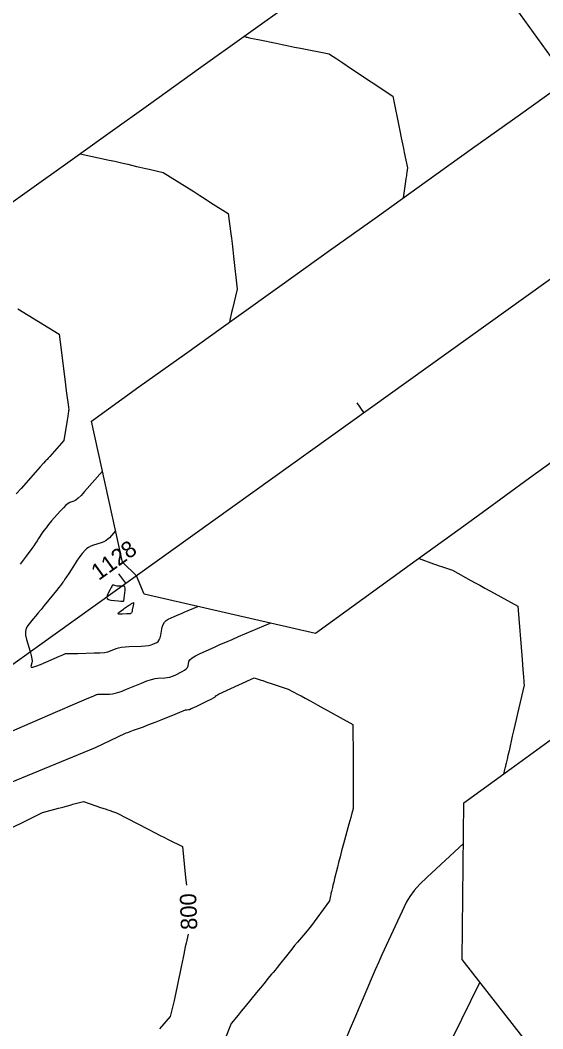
# Model space of a CAD drawing. Extents: x 2079879 to 2092887, y 778083 to 784051.
# Drawn here: x 2084620 to 2084709.2, y 781386.8 to 781558.9 of the extents above; entities that cross this region are included whole.
import ezdxf

# ---------------------------------------------------------------- set-up
doc = ezdxf.new("R2010")
doc.units = 0
for name, color, linetype in [('DT_X_Contour_Major', 7, 'Continuous'), ('DT_X_Contour_Minor', 7, 'Continuous'), ('DT_X_TIN_Hull', 7, 'Continuous'), ('GE_X_CL_20', 7, 'Continuous')]:
    doc.layers.add(name, color=color, linetype=linetype)

msp = doc.modelspace()

# ---------------------------------------------------------------- linework, layer by layer
at = {"layer": 'DT_X_Contour_Major'}
for points in [[(2084615.36, 781419.57), (2084623.79, 781423.73), (2084626.51, 781424.45), (2084627.05, 781424.59), (2084627.5, 781424.72), (2084627.86, 781424.82), (2084628.13, 781424.89), (2084628.72, 781425.07), (2084628.95, 781425.14), (2084629.18, 781425.21), (2084629.41, 781425.27), (2084629.65, 781425.33), (2084630.77, 781425.62), (2084633.88, 781424.55), (2084634.49, 781424.34), (2084634.97, 781424.18), (2084635.34, 781424.05), (2084635.58, 781423.97), (2084636.44, 781423.7), (2084641.85, 781420.88), (2084642.93, 781420.31), (2084643.86, 781419.84), (2084644.62, 781419.45), (2084645.23, 781419.14), (2084647.71, 781417.92), (2084648.17, 781413.23), (2084648.27, 781412.22), (2084648.35, 781411.33)], [(2084648.64, 781402.99), (2084648.3, 781401.44), (2084648.16, 781400.82), (2084648.03, 781400.2), (2084647.91, 781399.6), (2084647.79, 781399), (2084647.48, 781397.44), (2084647.36, 781396.86), (2084647.25, 781396.3), (2084647.14, 781395.76), (2084647.03, 781395.23), (2084646.74, 781393.85), (2084646.63, 781393.32), (2084646.51, 781392.78), (2084646.39, 781392.23), (2084646.25, 781391.66), (2084645.61, 781388.96), (2084643.79, 781386.83)]]:
    msp.add_lwpolyline(points, dxfattribs=at)
at = {"layer": 'DT_X_Contour_Minor'}
for points in [[(2084658.23, 781556.06), (2084658.49, 781556), (2084658.58, 781555.98), (2084658.75, 781555.95), (2084658.92, 781555.91), (2084659.34, 781555.82), (2084660.01, 781555.68), (2084660.92, 781555.49), (2084663.69, 781554.92), (2084664.73, 781554.7), (2084665.77, 781554.49), (2084666.81, 781554.28), (2084667.85, 781554.07), (2084672.7, 781553.1), (2084673.13, 781552.84), (2084673.4, 781552.66), (2084674.04, 781552.24), (2084675.04, 781551.58), (2084676.39, 781550.68), (2084683.58, 781545.88), (2084684.79, 781539.98), (2084685.03, 781538.81), (2084685.24, 781537.8), (2084685.41, 781536.97), (2084685.54, 781536.32), (2084686.09, 781533.67), (2084685.98, 781532.86), (2084685.95, 781532.63), (2084685.9, 781532.3), (2084685.84, 781531.87), (2084685.76, 781531.33), (2084685.37, 781528.56)], [(2084630.24, 781536.05), (2084635.17, 781535), (2084636.17, 781534.79), (2084637.03, 781534.59), (2084637.77, 781534.43), (2084638.38, 781534.28), (2084639.84, 781533.92), (2084640.39, 781533.79), (2084640.92, 781533.66), (2084641.45, 781533.54), (2084641.98, 781533.43), (2084644.4, 781532.9), (2084649.61, 781529.62), (2084650.65, 781528.96), (2084651.55, 781528.38), (2084652.31, 781527.9), (2084652.93, 781527.51), (2084655.49, 781525.87), (2084655.95, 781522.45), (2084656.06, 781521.66), (2084656.17, 781520.75), (2084656.29, 781519.72), (2084656.42, 781518.58), (2084657.04, 781512.96), (2084656.22, 781509.65), (2084656.06, 781509.01), (2084655.94, 781508.52), (2084655.86, 781508.17), (2084655.82, 781507.97), (2084655.7, 781507.35)], [(2084619.58, 781509.65), (2084626.62, 781505.31), (2084627.66, 781497.17), (2084627.86, 781495.62), (2084628.01, 781494.46), (2084628.11, 781493.69), (2084628.16, 781493.31), (2084628.27, 781492.43), (2084628.25, 781492.23), (2084628.23, 781492.1), (2084628.18, 781491.79), (2084628.11, 781491.31), (2084628, 781490.65), (2084627.45, 781487.15), (2084625.44, 781484.88), (2084625.06, 781484.45), (2084624.78, 781484.14), (2084624.61, 781483.96), (2084624.53, 781483.89), (2084624.46, 781483.86), (2084624.32, 781483.73), (2084623.96, 781483.33), (2084623.38, 781482.68), (2084622.58, 781481.77), (2084620.14, 781479), (2084619.33, 781478.07)], [(2084634.04, 781481.92), (2084630.98, 781478.47), (2084630.38, 781477.81), (2084629.88, 781477.32), (2084629.47, 781476.99), (2084629.16, 781476.82), (2084628.48, 781476.59), (2084628.18, 781476.43), (2084627.81, 781476.14), (2084627.36, 781475.71), (2084626.84, 781475.15), (2084625.35, 781473.45), (2084624.83, 781472.85), (2084624.4, 781472.31), (2084624.04, 781471.85), (2084623.76, 781471.45), (2084623.13, 781470.47), (2084622.88, 781470.09), (2084622.61, 781469.68), (2084622.3, 781469.24), (2084621.96, 781468.77), (2084621.02, 781467.47), (2084620.67, 781467), (2084620.33, 781466.54), (2084619.98, 781466.1)], [(2084636.28, 781471.77), (2084635.22, 781470.58), (2084634.97, 781470.34), (2084634.64, 781470.12), (2084634.25, 781469.92), (2084633.8, 781469.75), (2084632.49, 781469.31), (2084632.04, 781469.14), (2084631.66, 781468.95), (2084631.35, 781468.75), (2084631.11, 781468.52), (2084630.56, 781467.91), (2084630.34, 781467.62), (2084630.06, 781467.25), (2084629.73, 781466.77), (2084629.35, 781466.19), (2084628.28, 781464.52), (2084627.91, 781463.95), (2084627.63, 781463.51), (2084627.42, 781463.2), (2084627.28, 781463), (2084627.03, 781462.65), (2084626.87, 781462.45), (2084626.59, 781462.1), (2084626.19, 781461.61), (2084625.67, 781460.96), (2084624.1, 781459.06), (2084623.55, 781458.38), (2084623.05, 781457.77), (2084622.61, 781457.24), (2084622.23, 781456.77), (2084621.3, 781455.63), (2084621.02, 781455.16), (2084620.89, 781454.61), (2084620.9, 781453.97), (2084621.06, 781453.25), (2084621.68, 781451.22), (2084621.88, 781450.52), (2084621.99, 781449.96), (2084622.03, 781449.54), (2084622, 781449.25), (2084621.8, 781448.65), (2084621.85, 781448.51), (2084622.14, 781448.52), (2084622.68, 781448.68), (2084623.47, 781448.99), (2084626.7, 781450.39), (2084627.28, 781450.64), (2084627.62, 781450.78), (2084627.74, 781450.83), (2084627.74, 781450.84), (2084627.88, 781450.84), (2084628.27, 781450.85), (2084628.92, 781450.86), (2084629.84, 781450.88), (2084632.62, 781450.94), (2084633.57, 781450.98), (2084634.36, 781451.05), (2084634.97, 781451.15), (2084635.42, 781451.28), (2084636.37, 781451.68), (2084636.78, 781451.81), (2084637.29, 781451.91), (2084637.9, 781451.99), (2084638.61, 781452.03), (2084640.63, 781452.12), (2084641.33, 781452.16), (2084641.89, 781452.22), (2084642.33, 781452.31), (2084642.64, 781452.42), (2084643.29, 781452.74), (2084643.52, 781452.9), (2084643.71, 781453.17), (2084643.86, 781453.53), (2084643.98, 781453.98), (2084644.25, 781455.32), (2084644.39, 781455.79), (2084644.6, 781456.17), (2084644.88, 781456.46), (2084645.23, 781456.68), (2084646.25, 781457.14), (2084646.65, 781457.32), (2084647.08, 781457.51), (2084647.53, 781457.7), (2084648, 781457.91), (2084650.29, 781458.88)], [(2084688.07, 781467.07), (2084690.54, 781466.16), (2084691.04, 781465.98), (2084691.49, 781465.82), (2084691.89, 781465.68), (2084692.25, 781465.56), (2084693.78, 781465.04), (2084696.91, 781463.32), (2084697.62, 781462.93), (2084698.42, 781462.49), (2084699.3, 781462.01), (2084700.26, 781461.48), (2084704.95, 781458.92), (2084705.66, 781449.83), (2084705.79, 781448.12), (2084705.89, 781446.87), (2084705.95, 781446.1), (2084705.97, 781445.79), (2084706, 781445.46), (2084704.87, 781440.64), (2084704.63, 781439.62), (2084704.4, 781438.63), (2084704.18, 781437.67), (2084703.97, 781436.73), (2084703.43, 781434.28), (2084703.24, 781433.46), (2084703.1, 781432.83), (2084703, 781432.39), (2084702.94, 781432.14), (2084702.84, 781431.75), (2084702.81, 781431.59), (2084702.77, 781431.43), (2084702.73, 781431.27), (2084702.68, 781431.09), (2084702.49, 781430.27)], [(2084636.73, 781459.82), (2084637.15, 781459.77), (2084637.46, 781459.76), (2084637.64, 781459.79), (2084637.7, 781459.84), (2084637.7, 781460.03), (2084637.71, 781460.12), (2084637.72, 781460.25), (2084637.75, 781460.43), (2084637.77, 781460.65), (2084637.86, 781461.3), (2084637.89, 781461.53), (2084637.9, 781461.71), (2084637.9, 781461.86), (2084637.89, 781461.97), (2084637.85, 781462.2), (2084637.82, 781462.28), (2084637.75, 781462.33), (2084637.65, 781462.35), (2084637.52, 781462.35), (2084637.13, 781462.32), (2084636.98, 781462.31), (2084636.83, 781462.31), (2084636.69, 781462.33), (2084636.53, 781462.36), (2084636.13, 781462.46), (2084636, 781462.49), (2084635.9, 781462.51), (2084635.83, 781462.51), (2084635.79, 781462.51), (2084635.74, 781462.49), (2084635.7, 781462.44), (2084635.62, 781462.3), (2084635.5, 781462.08), (2084635.34, 781461.76), (2084634.86, 781460.8), (2084634.76, 781460.48), (2084634.82, 781460.24), (2084635.06, 781460.07), (2084635.45, 781459.97), (2084636.73, 781459.82)], [(2084637.6, 781458.43), (2084637.8, 781458.58), (2084637.99, 781458.71), (2084638.15, 781458.82), (2084638.3, 781458.92), (2084638.67, 781459.15), (2084638.8, 781459.23), (2084638.92, 781459.3), (2084639.01, 781459.36), (2084639.09, 781459.41), (2084639.26, 781459.52), (2084639.31, 781459.53), (2084639.34, 781459.45), (2084639.33, 781459.29), (2084639.28, 781459.05), (2084639.13, 781458.31), (2084639.08, 781458.06), (2084639.03, 781457.88), (2084638.99, 781457.76), (2084638.94, 781457.71), (2084638.84, 781457.66), (2084638.77, 781457.64), (2084638.64, 781457.63), (2084638.44, 781457.61), (2084638.18, 781457.6), (2084637.4, 781457.57), (2084637.14, 781457.56), (2084636.94, 781457.56), (2084636.82, 781457.57), (2084636.75, 781457.59), (2084636.68, 781457.66), (2084636.69, 781457.7), (2084636.75, 781457.78), (2084636.87, 781457.88), (2084637.05, 781458.02), (2084637.6, 781458.43)], [(2084617.77, 781437.28), (2084626.44, 781441.02), (2084629.29, 781442.25), (2084631.33, 781443.13), (2084632.57, 781443.66), (2084632.99, 781443.85), (2084633.05, 781443.87), (2084633.13, 781443.88), (2084633.31, 781443.89), (2084633.61, 781443.89), (2084634.01, 781443.9), (2084635.24, 781443.93), (2084635.77, 781443.99), (2084636.42, 781444.15), (2084637.2, 781444.4), (2084638.11, 781444.75), (2084640.7, 781445.82), (2084641.61, 781446.17), (2084642.38, 781446.43), (2084643.01, 781446.59), (2084643.51, 781446.65), (2084644.67, 781446.7), (2084645.1, 781446.74), (2084645.54, 781446.84), (2084645.99, 781446.98), (2084646.43, 781447.17), (2084647.64, 781447.76), (2084648.04, 781447.99), (2084648.34, 781448.22), (2084648.54, 781448.48), (2084648.65, 781448.74), (2084648.79, 781449.47), (2084648.96, 781449.76), (2084649.33, 781450.09), (2084649.92, 781450.45), (2084650.72, 781450.84), (2084653.14, 781451.94), (2084654.08, 781452.36), (2084655.08, 781452.8), (2084656.15, 781453.26), (2084657.27, 781453.74), (2084662.66, 781456.03)], [(2084615.38, 781427.68), (2084632.87, 781434.8), (2084637.99, 781437.26), (2084638.09, 781437.3), (2084638.35, 781437.39), (2084638.75, 781437.54), (2084639.31, 781437.75), (2084641.01, 781438.36), (2084641.68, 781438.61), (2084642.41, 781438.9), (2084643.21, 781439.21), (2084644.07, 781439.56), (2084646.43, 781440.53), (2084647.22, 781440.85), (2084647.82, 781441.08), (2084648.22, 781441.22), (2084648.42, 781441.27), (2084648.7, 781441.28), (2084648.88, 781441.33), (2084649.19, 781441.45), (2084649.64, 781441.65), (2084650.23, 781441.93), (2084651.98, 781442.78), (2084652.56, 781443.07), (2084652.97, 781443.28), (2084653.22, 781443.43), (2084653.31, 781443.51), (2084653.34, 781443.62), (2084653.47, 781443.71), (2084653.84, 781443.91), (2084654.46, 781444.2), (2084655.32, 781444.6), (2084659.91, 781446.68), (2084661.1, 781446.31), (2084661.4, 781446.22), (2084661.79, 781446.09), (2084662.27, 781445.93), (2084662.84, 781445.74), (2084665.71, 781444.79), (2084667.45, 781443.87), (2084667.94, 781443.61), (2084668.66, 781443.22), (2084669.6, 781442.71), (2084670.78, 781442.06), (2084676.77, 781438.76), (2084676.8, 781433.04), (2084676.8, 781431.85), (2084676.81, 781430.74), (2084676.81, 781429.71), (2084676.82, 781428.75), (2084676.84, 781424.46), (2084676.82, 781424.4), (2084676.82, 781424.38), (2084676.81, 781424.37), (2084676.81, 781424.35), (2084676.8, 781424.34), (2084676.79, 781424.3), (2084676.74, 781424.13), (2084676.61, 781423.65), (2084676.4, 781422.86), (2084676.1, 781421.76), (2084675.18, 781418.41), (2084674.86, 781417.22), (2084674.58, 781416.16), (2084674.34, 781415.23), (2084674.14, 781414.44), (2084673.66, 781412.49), (2084673.5, 781411.84), (2084673.37, 781411.32), (2084673.28, 781410.94), (2084673.22, 781410.7), (2084673.12, 781410.25), (2084673.08, 781410.08), (2084673.04, 781409.91), (2084673, 781409.73), (2084672.97, 781409.55), (2084672.8, 781408.69), (2084670.64, 781405.71), (2084670.17, 781405.07), (2084669.69, 781404.45), (2084669.2, 781403.83), (2084668.69, 781403.23), (2084667.33, 781401.62), (2084666.83, 781401.03), (2084666.35, 781400.44), (2084665.89, 781399.87), (2084665.44, 781399.31), (2084664.27, 781397.82), (2084663.85, 781397.3), (2084663.49, 781396.84), (2084663.18, 781396.46), (2084662.91, 781396.14), (2084662.28, 781395.4), (2084661.98, 781395.04), (2084661.56, 781394.53), (2084661.01, 781393.86), (2084660.34, 781393.04), (2084658.38, 781390.64), (2084657.73, 781389.83), (2084657.22, 781389.2), (2084656.86, 781388.76), (2084656.65, 781388.5), (2084656.02, 781387.73), (2084654.79, 781384.75)], [(2084695.66, 781418.46), (2084689.43, 781412.7), (2084688.21, 781411.51), (2084687.22, 781410.42), (2084686.47, 781409.42), (2084685.95, 781408.51), (2084681.72, 781399.45), (2084681.18, 781398.27), (2084680.57, 781396.89), (2084679.89, 781395.32), (2084679.14, 781393.55), (2084677.06, 781388.59), (2084676.34, 781386.89), (2084675.77, 781385.51)], [(2084698.43, 781394.79), (2084693.73, 781385.18)]]:
    msp.add_lwpolyline(points, dxfattribs=at)
at = {"layer": 'DT_X_TIN_Hull'}
for points in [[(2084711.32, 781551.66), (2084704.65, 781560.88), (2084697.48, 781570.77), (2084691.05, 781579.66), (2084682.94, 781573.81), (2084674.82, 781567.97), (2084666.7, 781562.13), (2084658.57, 781556.3), (2084650.44, 781550.48), (2084642.31, 781544.66), (2084634.17, 781538.85), (2084628.91, 781535.11), (2084620.76, 781529.31), (2084612.61, 781523.51), (2084593.72, 781527.64), (2084590.85, 781531.44), (2084589.96, 781532.16), (2084587.42, 781530.32), (2084584.58, 781525.77), (2084550.54, 781492.04), (2084525.21, 781474.06), (2084497.1, 781456.35)], [(2084715.03, 781486.62), (2084706.93, 781480.74), (2084698.84, 781474.87), (2084694.68, 781471.85), (2084686.58, 781465.99), (2084678.49, 781460.12), (2084670.39, 781454.26), (2084641.18, 781460.97), (2084639.82, 781464.12), (2084637.45, 781466.43), (2084632.14, 781490.5), (2084640.27, 781496.32), (2084648.41, 781502.14), (2084656.54, 781507.95), (2084664.68, 781513.77), (2084672.81, 781519.58), (2084680.95, 781525.4), (2084689.09, 781531.21), (2084697.22, 781537.03), (2084705.36, 781542.84), (2084713.49, 781548.65)], [(2084705.77, 781385.4), (2084695.42, 781398.65), (2084695.74, 781425.36), (2084703.82, 781431.24), (2084711.91, 781437.13)]]:
    msp.add_lwpolyline(points, dxfattribs=at)
at = {"layer": 'GE_X_CL_20'}
for p, q in [((2079923.52, 778084.44), (2085691.45, 782217.74)), ((2084678.65, 781491.96), (2084677.48, 781493.59)), ((2084638.01, 781462.84), (2084636.84, 781464.46))]:
    msp.add_line(p, q, dxfattribs=at)

# ---------------------------------------------------------------- texts
at = {"layer": 'DT_X_Contour_Major'}
msp.add_text('800', height=2.8, rotation=91.9696, dxfattribs=at).set_placement((2084650.23, 781403.76))
at = {"layer": 'GE_X_CL_20'}
msp.add_text('1128', height=2.8, rotation=35.6254, dxfattribs=at).set_placement((2084633.39, 781463.22))

doc.saveas('drawing.dxf')
